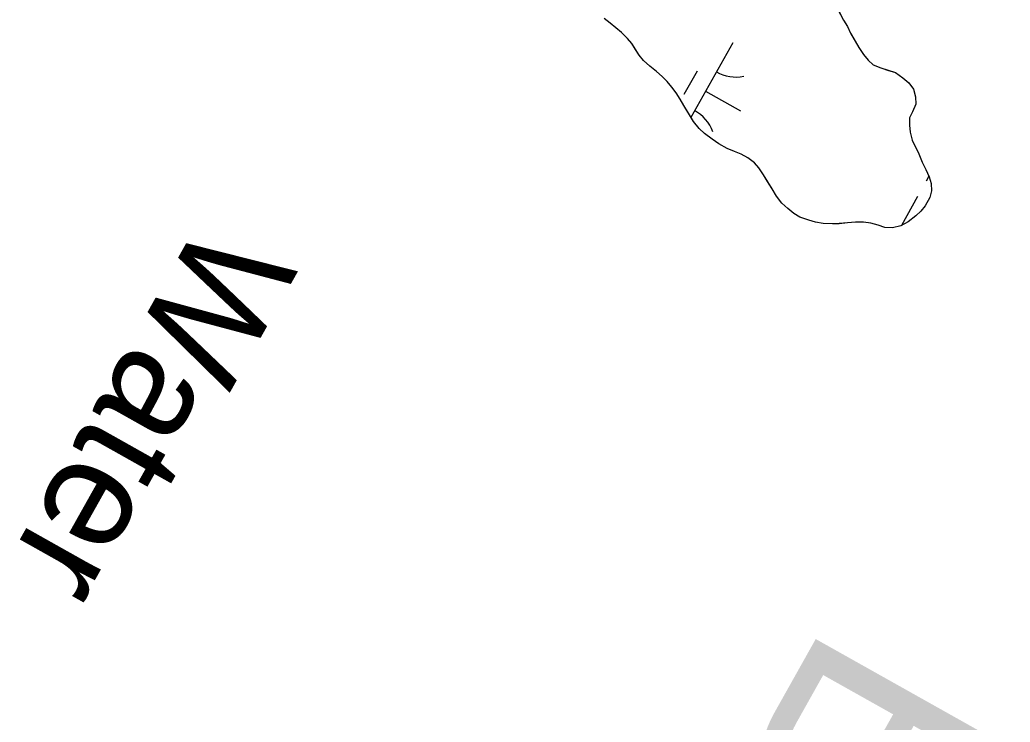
# Model space of a CAD drawing. Extents: x 3913936 to 3933962, y 195330 to 217741.
# Drawn here: x 3924828.7 to 3925273.9, y 199191.2 to 199506.8 of the extents above; entities that cross this region are included whole.
import ezdxf

# ---------------------------------------------------------------- set-up
doc = ezdxf.new("R2010")
doc.units = 0
for name, color, linetype in [('V-GRID-MAJR', 7, 'Continuous'), ('V-RIVR-IDEN', 7, 'Continuous'), ('V-TOPO-SHOR', 7, 'Continuous'), ('V-WETL-SWMP', 7, 'Continuous')]:
    doc.layers.add(name, color=color, linetype=linetype)

msp = doc.modelspace()

# ---------------------------------------------------------------- linework, layer by layer
at = {"layer": 'V-GRID-MAJR'}
msp.add_spline([(3925365.98, 197364.03), (3925326.04, 199633.54), (3925219.37, 205693.59), (3925112.71, 211753.63), (3925058.21, 214849.94)], degree=3, dxfattribs=at)
at = {"layer": 'V-TOPO-SHOR'}
msp.add_lwpolyline([(3925196.63, 199511.15), (3925198.98, 199506.62), (3925200.67, 199503.78), (3925202.1, 199500.8), (3925204.06, 199497.57), (3925205.88, 199494.33), (3925207.96, 199491.22), (3925210.04, 199488.64), (3925212.25, 199486.57), (3925215.76, 199485.28), (3925219.13, 199484.12), (3925222.25, 199483.1), (3925225.62, 199480.77), (3925228.22, 199478.45), (3925230.43, 199475.73), (3925231.22, 199472.23), (3925231.36, 199468.86), (3925229.94, 199465.49), (3925228.65, 199462.76), (3925228.54, 199459.52), (3925228.93, 199456.28), (3925229.85, 199452.78), (3925231.29, 199449.55), (3925232.72, 199446.57), (3925234.28, 199442.81), (3925235.98, 199439.58), (3925237.42, 199436.34), (3925238.33, 199433.23), (3925238.47, 199429.99), (3925237.7, 199427.01), (3925235.64, 199423.24), (3925233.7, 199420.9), (3925231.37, 199418.69), (3925228.01, 199416.09), (3925224.64, 199414.27), (3925221.02, 199413.35), (3925217.51, 199413.47), (3925214.53, 199414.5), (3925211.16, 199415.39), (3925207.91, 199415.9), (3925204.28, 199415.89), (3925200.66, 199415.62), (3925197.03, 199415.23), (3925193.91, 199415.09), (3925189.77, 199415.33), (3925186.39, 199415.97), (3925183.28, 199416.74), (3925179.26, 199418.16), (3925176.66, 199419.83), (3925173.93, 199422.03), (3925171.2, 199424.49), (3925168.86, 199427.59), (3925166.78, 199430.83), (3925164.82, 199434.19), (3925163, 199437.17), (3925160.79, 199440.27), (3925158.84, 199442.6), (3925155.98, 199444.8), (3925152.86, 199446.47), (3925149.88, 199447.63), (3925146.63, 199449.05), (3925142.87, 199451.11), (3925139.88, 199453.18), (3925136.5, 199455.76), (3925134.03, 199457.96), (3925131.43, 199461.06), (3925129.22, 199464.82), (3925127.13, 199468.31), (3925125.57, 199471.16), (3925123.75, 199474.01), (3925121.79, 199476.59), (3925119.58, 199479.18), (3925117.37, 199481.38), (3925114.9, 199483.58), (3925111.79, 199486.03), (3925109.06, 199488.48), (3925107.1, 199490.94), (3925105.41, 199493.53), (3925103.72, 199496.12), (3925101.77, 199498.45), (3925099.17, 199501.16), (3925096.57, 199503.23), (3925093.97, 199505.29), (3925091.37, 199507.49)], dxfattribs=at)
at = {"layer": 'V-WETL-SWMP'}
for p, q in [((3925149.14, 199496.54), (3925130.28, 199463)), ((3925133.1, 199483.76), (3925127.22, 199473.3)), ((3925136.89, 199474.75), (3925152.58, 199465.93)), ((3925237.34, 199436.51), (3925236.13, 199434.36)), ((3925232.21, 199427.38), (3925224.92, 199414.41))]:
    msp.add_line(p, q, dxfattribs=at)
for points in [[(3925195.07, 199514), (3925198.98, 199506.62), (3925200.67, 199503.78), (3925202.1, 199500.8), (3925205.88, 199494.33), (3925207.96, 199491.22), (3925210.04, 199488.64), (3925212.25, 199486.57), (3925215.76, 199485.28), (3925222.25, 199483.1), (3925225.62, 199480.77), (3925228.22, 199478.45), (3925230.43, 199475.73), (3925231.22, 199472.23), (3925231.36, 199468.86), (3925229.94, 199465.49), (3925228.66, 199462.76), (3925228.54, 199459.52), (3925228.93, 199456.28), (3925229.85, 199452.78), (3925232.72, 199446.57), (3925234.29, 199442.81), (3925235.98, 199439.58), (3925237.42, 199436.34), (3925238.33, 199433.23), (3925238.47, 199429.99), (3925237.7, 199427.01), (3925235.64, 199423.24), (3925233.7, 199420.9), (3925231.37, 199418.69), (3925228.01, 199416.09), (3925224.64, 199414.26), (3925221.02, 199413.35), (3925217.51, 199413.47), (3925214.53, 199414.49), (3925211.16, 199415.39), (3925207.91, 199415.9), (3925204.28, 199415.89), (3925200.66, 199415.62), (3925197.03, 199415.22), (3925193.92, 199415.09), (3925189.77, 199415.33), (3925186.39, 199415.97), (3925183.28, 199416.74), (3925179.26, 199418.16), (3925176.66, 199419.83)], [(3925176.66, 199419.83), (3925173.93, 199422.03), (3925171.2, 199424.49), (3925168.86, 199427.59), (3925166.78, 199430.83), (3925163, 199437.17), (3925160.79, 199440.27), (3925158.84, 199442.6), (3925155.98, 199444.8), (3925152.86, 199446.47), (3925149.88, 199447.63), (3925146.63, 199449.05), (3925142.87, 199451.11), (3925139.88, 199453.18), (3925136.5, 199455.76), (3925134.03, 199457.96), (3925131.43, 199461.06), (3925127.13, 199468.31), (3925125.57, 199471.16), (3925123.75, 199474.01), (3925121.79, 199476.59), (3925119.58, 199479.18), (3925117.37, 199481.38), (3925114.9, 199483.57), (3925111.79, 199486.03), (3925109.06, 199488.48), (3925107.1, 199490.94), (3925103.72, 199496.12), (3925101.77, 199498.45), (3925099.17, 199501.16), (3925093.97, 199505.3), (3925091.37, 199507.49)]]:
    msp.add_lwpolyline(points, dxfattribs=at)
for centre, start, end in [((3925150.63, 199498.71), 239.8861, 281.4297), ((3925123.56, 199450.55), 19.8861, 61.4297)]:
    msp.add_arc(centre, 17.62, start, end, dxfattribs=at)

# ---------------------------------------------------------------- texts
at = {"layer": 'V-RIVR-IDEN'}
for s, height, rotation, p in [('Water', 50, 240.673, (3924910.24, 199418.54)), ('B   A   Y', 100, 240.699, (3925191.8, 199238.14))]:
    msp.add_text(s, height=height, rotation=rotation, dxfattribs=at).set_placement(p)

doc.saveas('drawing.dxf')
